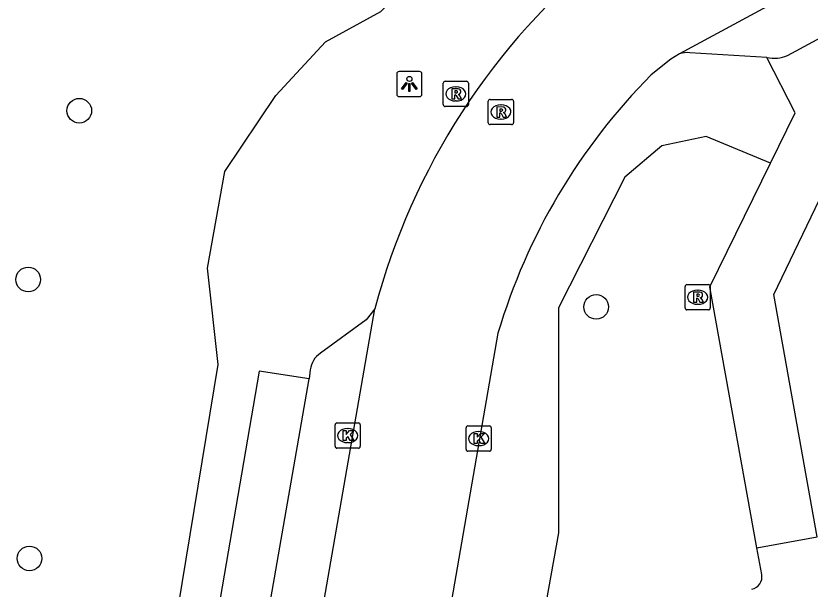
# Model space of a CAD drawing. Extents: x 157793 to 159380, y 380882 to 382313.
# Drawn here: x 158757.09 to 158788.62, y 381686.47 to 381709.23 of the extents above; entities that cross this region are included whole.
import ezdxf

# ---------------------------------------------------------------- set-up
doc = ezdxf.new("R2010")
doc.units = 0
for name, color, linetype in [('IMGEO_Boom', 7, 'Continuous'), ('IMGEO_Groenvoorziening', 7, 'Continuous'), ('IMGEO_Kolk', 7, 'Continuous'), ('IMGEO_Lichtpunt', 7, 'Continuous'), ('IMGEO_Parkeervlak_open', 7, 'Continuous'), ('IMGEO_Rijbaan_lokaal_open', 7, 'Continuous'), ('IMGEO_Rioolput', 7, 'Continuous'), ('IMGEO_Voetpad_open', 7, 'Continuous')]:
    doc.layers.add(name, color=color, linetype=linetype)

msp = doc.modelspace()

# ---------------------------------------------------------------- linework, layer by layer
at = {"layer": 'IMGEO_Boom'}
for centre in [(158759.61, 381705.468), (158757.583, 381698.764), (158780.129, 381697.676), (158757.633, 381687.688)]:
    msp.add_circle(centre, 0.489, dxfattribs=at)
at = {"layer": 'IMGEO_Groenvoorziening'}
for points in [[(158760.788, 381664.79), (158760.598, 381668.293), (158761.482, 381673.242), (158765.126, 381695.388), (158764.696, 381699.21), (158765.385, 381703.051), (158767.414, 381706.067), (158769.385, 381708.202), (158771.574, 381709.406), (158773.785, 381711.553), (158780.035, 381717.305), (158784.725, 381720.395)], [(158787.049, 381703.385), (158784.49, 381704.442), (158782.734, 381704.076), (158781.271, 381702.832), (158778.636, 381697.637), (158778.636, 381688.709), (158774.804, 381667.411)]]:
    msp.add_lwpolyline(points, dxfattribs=at)
at = {"layer": 'IMGEO_Kolk'}
for p, q in [((158769.765, 381692.141), (158769.765, 381692.993)), ((158769.84, 381693.067), (158770.692, 381693.067)), ((158770.766, 381692.993), (158770.766, 381692.141)), ((158770.253, 381692.847), (158770.278, 381692.847)), ((158774.963, 381692.022), (158774.963, 381692.874)), ((158775.038, 381692.948), (158775.89, 381692.948)), ((158775.451, 381692.728), (158775.476, 381692.728)), ((158775.964, 381692.874), (158775.964, 381692.022)), ((158770.692, 381692.067), (158769.84, 381692.067)), ((158770.276, 381692.287), (158770.251, 381692.287)), ((158775.474, 381692.168), (158775.449, 381692.168)), ((158775.89, 381691.948), (158775.038, 381691.948))]:
    msp.add_line(p, q, dxfattribs=at)
for points in [[(158769.765, 381692.141), (158769.765, 381692.993)], [(158769.84, 381693.067), (158770.692, 381693.067)], [(158770.766, 381692.993), (158770.766, 381692.141)], [(158770.086, 381692.767), (158770.209, 381692.767), (158770.209, 381692.616), (158770.339, 381692.767), (158770.503, 381692.767), (158770.357, 381692.616), (158770.51, 381692.367), (158770.358, 381692.367), (158770.273, 381692.531), (158770.209, 381692.464), (158770.209, 381692.367), (158770.086, 381692.367), (158770.086, 381692.767)], [(158774.963, 381692.022), (158774.963, 381692.874)], [(158775.038, 381692.948), (158775.89, 381692.948)], [(158775.964, 381692.874), (158775.964, 381692.022)], [(158775.284, 381692.648), (158775.407, 381692.648), (158775.407, 381692.497), (158775.537, 381692.648), (158775.701, 381692.648), (158775.555, 381692.497), (158775.708, 381692.248), (158775.556, 381692.248), (158775.471, 381692.412), (158775.407, 381692.345), (158775.407, 381692.248), (158775.284, 381692.248), (158775.284, 381692.648)], [(158770.692, 381692.067), (158769.84, 381692.067)], [(158775.89, 381691.948), (158775.038, 381691.948)]]:
    msp.add_lwpolyline(points, dxfattribs=at)
for centre, start, end in [((158769.842, 381692.991), 91.552, 178.448), ((158769.842, 381692.991), 91.552, 178.448), ((158770.69, 381692.991), 1.552, 88.448), ((158770.69, 381692.991), 1.552, 88.448), ((158775.04, 381692.872), 91.552, 178.448), ((158775.04, 381692.872), 91.552, 178.448), ((158775.888, 381692.872), 1.552, 88.448), ((158775.888, 381692.872), 1.552, 88.448), ((158769.842, 381692.143), 181.552, 268.448), ((158769.842, 381692.143), 181.552, 268.448), ((158770.69, 381692.143), 271.552, 358.448), ((158770.69, 381692.143), 271.552, 358.448), ((158775.04, 381692.024), 181.552, 268.448), ((158775.04, 381692.024), 181.552, 268.448), ((158775.888, 381692.024), 271.552, 358.448), ((158775.888, 381692.024), 271.552, 358.448)]:
    msp.add_arc(centre, 0.0765, start, end, dxfattribs=at)
for centre, major_axis, ratio, start_param, end_param in [((158770.252, 381692.567), (-0.387, 0.002), 0.722429, 4.712389, 7.853982), ((158770.277, 381692.567), (-0.39, 0.002), 0.717154, 1.570796, 4.712389), ((158775.45, 381692.448), (-0.387, 0.002), 0.722429, 4.712389, 7.853982), ((158775.475, 381692.448), (-0.39, 0.002), 0.717154, 1.570796, 4.712389)]:
    msp.add_ellipse(centre, major_axis=major_axis, ratio=ratio, start_param=start_param, end_param=end_param, dxfattribs=at)
at = {"layer": 'IMGEO_Lichtpunt'}
for p, q in [((158772.215, 381706.931), (158772.215, 381706.124)), ((158772.215, 381706.931), (158772.215, 381706.124)), ((158773.117, 381707.026), (158772.309, 381707.026)), ((158773.117, 381707.026), (158772.309, 381707.026)), ((158773.211, 381706.124), (158773.211, 381706.931)), ((158773.211, 381706.124), (158773.211, 381706.931)), ((158772.309, 381706.03), (158773.117, 381706.03)), ((158772.309, 381706.03), (158773.117, 381706.03))]:
    msp.add_line(p, q, dxfattribs=at)
for points in [[(158772.589, 381706.595), (158772.628, 381706.567), (158772.44, 381706.305), (158772.402, 381706.332), (158772.589, 381706.595)], [(158772.801, 381706.567), (158772.839, 381706.594), (158773.026, 381706.332), (158772.987, 381706.304), (158772.801, 381706.567)], [(158772.691, 381706.547), (158772.738, 381706.547), (158772.738, 381706.225), (158772.691, 381706.225), (158772.691, 381706.547)]]:
    msp.add_lwpolyline(points, dxfattribs=at)
msp.add_circle((158772.714, 381706.729), 0.0994, dxfattribs=at)
for centre, start, end in [((158772.309, 381706.931), 90, 180), ((158772.309, 381706.931), 90, 180), ((158773.117, 381706.931), 0, 90), ((158773.117, 381706.931), 0, 90), ((158772.309, 381706.124), 180, 270), ((158772.309, 381706.124), 180, 270), ((158773.117, 381706.124), 270, 0), ((158773.117, 381706.124), 270, 360)]:
    msp.add_arc(centre, 0.0946, start, end, dxfattribs=at)
at = {"layer": 'IMGEO_Parkeervlak_open'}
for points in [[(158786.907, 381707.58), (158783.844, 381707.771)], [(158771.343, 381697.606), (158771.004, 381697.158), (158769.183, 381695.841)], [(158768.778, 381695.179), (158768.733, 381694.815)]]:
    msp.add_lwpolyline(points, dxfattribs=at)
for centre, radius, start, end in [((158783.769, 381706.692), 1.082, 86.027, 107.5911), ((158769.723, 381695.056), 0.953, 124.5141, 172.5708)]:
    msp.add_arc(centre, radius, start, end, dxfattribs=at)
at = {"layer": 'IMGEO_Rijbaan_lokaal_open'}
for points in [[(158799.023, 381716.158), (158783.442, 381707.723)], [(158783.442, 381707.723), (158783.095, 381707.521), (158782.314, 381706.89)], [(158766.575, 381670.203), (158771.343, 381697.606)], [(158776.23, 381696.631), (158771.449, 381669.065)], [(158786.506, 381688.113), (158788.898, 381688.548)], [(158786.702, 381687.047), (158786.506, 381688.113)]]:
    msp.add_lwpolyline(points, dxfattribs=at)
for centre, radius, start, end in [((158797.646, 381690.629), 27.212, 128.9904, 165.1445), ((158799.61, 381689.699), 24.386, 135.175, 163.4857), ((158786.212, 381686.959), 0.498, 280.6798, 10.219)]:
    msp.add_arc(centre, radius, start, end, dxfattribs=at)
at = {"layer": 'IMGEO_Rioolput'}
for p, q in [((158774.057, 381705.71), (158774.057, 381706.562)), ((158774.132, 381706.636), (158774.984, 381706.636)), ((158775.058, 381706.562), (158775.058, 381705.71)), ((158774.545, 381706.416), (158774.57, 381706.416)), ((158774.984, 381705.636), (158774.132, 381705.636)), ((158774.568, 381705.856), (158774.543, 381705.856)), ((158775.845, 381704.991), (158775.845, 381705.843)), ((158775.92, 381705.917), (158776.772, 381705.917)), ((158776.333, 381705.697), (158776.358, 381705.697)), ((158776.846, 381705.843), (158776.846, 381704.991)), ((158776.356, 381705.137), (158776.331, 381705.137)), ((158776.772, 381704.917), (158775.92, 381704.917)), ((158783.658, 381697.635), (158783.658, 381698.487)), ((158783.733, 381698.561), (158784.585, 381698.561)), ((158784.659, 381698.487), (158784.659, 381697.635)), ((158784.146, 381698.341), (158784.171, 381698.341)), ((158784.169, 381697.781), (158784.144, 381697.781)), ((158784.585, 381697.561), (158783.733, 381697.561))]:
    msp.add_line(p, q, dxfattribs=at)
for points in [[(158774.057, 381705.71), (158774.057, 381706.562)], [(158774.132, 381706.636), (158774.984, 381706.636)], [(158775.058, 381706.562), (158775.058, 381705.71)], [(158774.646, 381706.334), (158774.394, 381706.336), (158774.394, 381705.936)], [(158774.572, 381706.255), (158774.518, 381706.255), (158774.518, 381706.174)], [(158774.394, 381705.936), (158774.518, 381705.936), (158774.518, 381706.098), (158774.529, 381706.098)], [(158774.518, 381706.174), (158774.57, 381706.174)], [(158774.576, 381706.069), (158774.647, 381705.936), (158774.787, 381705.936), (158774.722, 381706.062)], [(158774.984, 381705.636), (158774.132, 381705.636)], [(158775.845, 381704.991), (158775.845, 381705.843)], [(158775.92, 381705.917), (158776.772, 381705.917)], [(158776.434, 381705.615), (158776.182, 381705.617), (158776.182, 381705.217)], [(158776.846, 381705.843), (158776.846, 381704.991)], [(158776.182, 381705.217), (158776.306, 381705.217), (158776.306, 381705.379), (158776.317, 381705.379)], [(158776.36, 381705.536), (158776.306, 381705.536), (158776.306, 381705.455)], [(158776.306, 381705.455), (158776.358, 381705.455)], [(158776.364, 381705.35), (158776.435, 381705.217), (158776.575, 381705.217), (158776.51, 381705.343)], [(158776.772, 381704.917), (158775.92, 381704.917)], [(158783.658, 381697.635), (158783.658, 381698.487)], [(158783.733, 381698.561), (158784.585, 381698.561)], [(158784.659, 381698.487), (158784.659, 381697.635)], [(158784.247, 381698.259), (158783.995, 381698.261), (158783.995, 381697.861)], [(158784.173, 381698.18), (158784.119, 381698.18), (158784.119, 381698.099)], [(158784.119, 381698.099), (158784.171, 381698.099)], [(158783.995, 381697.861), (158784.119, 381697.861), (158784.119, 381698.023), (158784.13, 381698.023)], [(158784.177, 381697.994), (158784.248, 381697.861), (158784.388, 381697.861), (158784.323, 381697.987)], [(158784.585, 381697.561), (158783.733, 381697.561)]]:
    msp.add_lwpolyline(points, dxfattribs=at)
for centre, radius, start, end in [((158774.134, 381706.56), 0.0765, 91.552, 178.448), ((158774.134, 381706.56), 0.0765, 91.552, 178.448), ((158774.982, 381706.56), 0.0765, 1.552, 88.448), ((158774.982, 381706.56), 0.0765, 1.552, 88.448), ((158774.578, 381706.159), 0.0964, 77.0061, 93.1865), ((158774.592, 381706.216), 0.0378, 276.6634, 79.6772), ((158774.645, 381706.224), 0.109, 350.3612, 89.416), ((158774.528, 381706.045), 0.0533, 26.0293, 88.6989), ((158774.554, 381706.363), 0.19, 274.7715, 282.9687), ((158774.643, 381706.224), 0.112, 277.5842, 350.9817), ((158774.627, 381706.009), 0.108, 29.5134, 73.7905), ((158774.134, 381705.712), 0.0765, 181.552, 268.448), ((158774.134, 381705.712), 0.0765, 181.552, 268.448), ((158774.982, 381705.712), 0.0765, 271.552, 358.448), ((158774.982, 381705.712), 0.0765, 271.552, 358.448), ((158775.922, 381705.841), 0.0765, 91.552, 178.448), ((158775.922, 381705.841), 0.0765, 91.552, 178.448), ((158776.433, 381705.505), 0.109, 350.3612, 89.416), ((158776.77, 381705.841), 0.0765, 1.552, 88.448), ((158776.77, 381705.841), 0.0765, 1.552, 88.448), ((158776.316, 381705.326), 0.0533, 26.0293, 88.6989), ((158776.342, 381705.644), 0.19, 274.7715, 282.9687), ((158776.366, 381705.44), 0.0964, 77.0061, 93.1865), ((158776.38, 381705.497), 0.0378, 276.6634, 79.6772), ((158776.431, 381705.505), 0.112, 277.5842, 350.9817), ((158776.415, 381705.29), 0.108, 29.5134, 73.7905), ((158775.922, 381704.993), 0.0765, 181.552, 268.448), ((158775.922, 381704.993), 0.0765, 181.552, 268.448), ((158776.77, 381704.993), 0.0765, 271.552, 358.448), ((158776.77, 381704.993), 0.0765, 271.552, 358.448), ((158783.735, 381698.485), 0.0765, 91.552, 178.448), ((158783.735, 381698.485), 0.0765, 91.552, 178.448), ((158784.583, 381698.485), 0.0765, 1.552, 88.448), ((158784.583, 381698.485), 0.0765, 1.552, 88.448), ((158784.155, 381698.288), 0.19, 274.7715, 282.9687), ((158784.179, 381698.084), 0.0964, 77.0061, 93.1865), ((158784.193, 381698.141), 0.0378, 276.6634, 79.6772), ((158784.246, 381698.149), 0.109, 350.3612, 89.416), ((158784.244, 381698.149), 0.112, 277.5842, 350.9817), ((158784.228, 381697.934), 0.108, 29.5134, 73.7905), ((158784.129, 381697.97), 0.0533, 26.0293, 88.6989), ((158783.735, 381697.637), 0.0765, 181.552, 268.448), ((158783.735, 381697.637), 0.0765, 181.552, 268.448), ((158784.583, 381697.637), 0.0765, 271.552, 358.448), ((158784.583, 381697.637), 0.0765, 271.552, 358.448)]:
    msp.add_arc(centre, radius, start, end, dxfattribs=at)
for centre, major_axis, ratio, start_param, end_param in [((158774.544, 381706.136), (-0.387, 0.002), 0.722429, 4.712389, 7.853982), ((158774.569, 381706.136), (-0.39, 0.002), 0.717154, 1.570796, 4.712389), ((158776.332, 381705.417), (-0.387, 0.002), 0.722429, 4.712389, 7.853982), ((158776.357, 381705.417), (-0.39, 0.002), 0.717154, 1.570796, 4.712389), ((158784.145, 381698.061), (-0.387, 0.002), 0.722429, 4.712389, 7.853982), ((158784.17, 381698.061), (-0.39, 0.002), 0.717154, 1.570796, 4.712389)]:
    msp.add_ellipse(centre, major_axis=major_axis, ratio=ratio, start_param=start_param, end_param=end_param, dxfattribs=at)
at = {"layer": 'IMGEO_Voetpad_open'}
for points in [[(158788.898, 381688.548), (158787.182, 381698.172), (158789.967, 381703.977), (158807.729, 381713.514)], [(158787.72, 381707.667), (158797.267, 381712.818)], [(158787.049, 381703.385), (158788.029, 381705.387), (158786.907, 381707.58)], [(158786.506, 381688.113), (158784.644, 381698.472), (158787.049, 381703.385)], [(158768.733, 381694.815), (158766.754, 381695.12), (158763.896, 381678.457), (158763.11, 381672.974), (158763.985, 381671.424)], [(158765.031, 381673.545), (158768.733, 381694.815)]]:
    msp.add_lwpolyline(points, dxfattribs=at)
msp.add_arc((158787.182, 381708.851), 1.301, 257.7868, 294.4293, dxfattribs=at)

doc.saveas('drawing.dxf')
